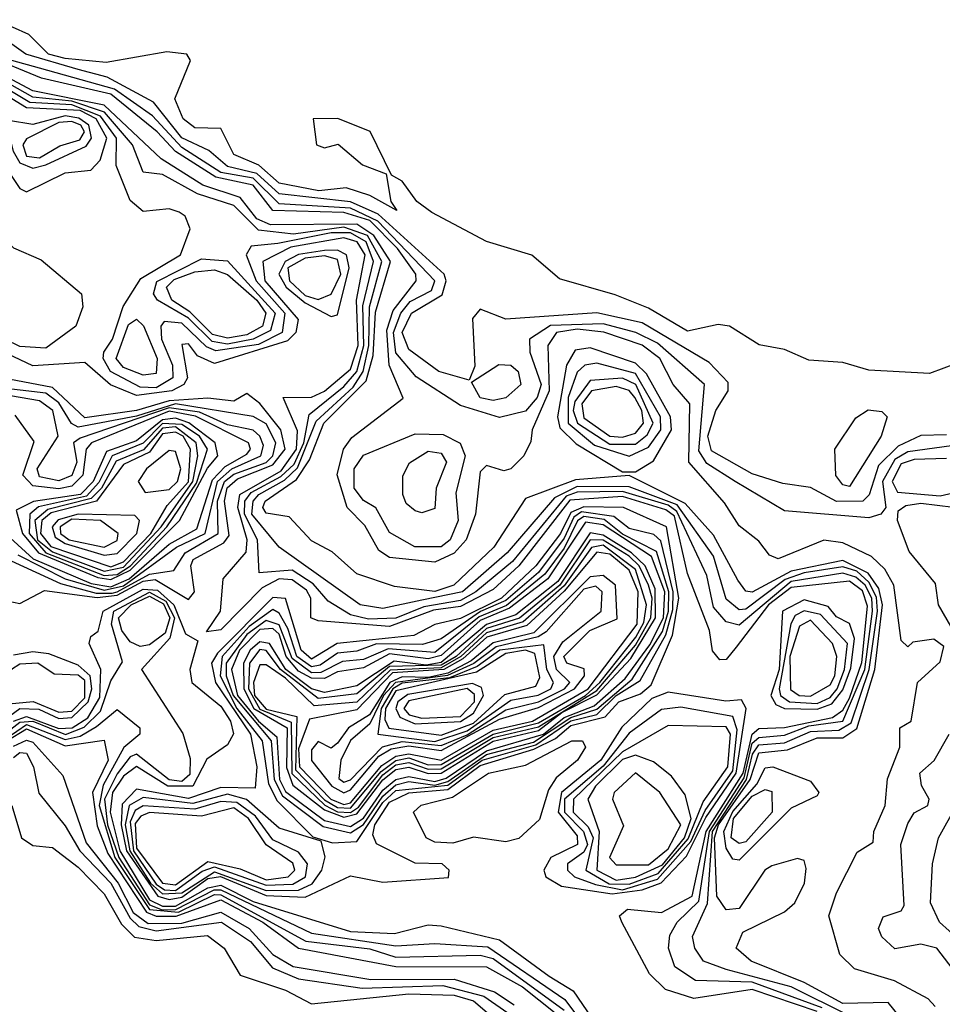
# Model space of a CAD drawing. Extents: x 2889633 to 3052318, y 540750 to 918690.
# Tile 530 of 656: x 2969365 to 2970788, y 842138 to 843658. Entities that reach past the tile are written whole.
import ezdxf

# ---------------------------------------------------------------- set-up
doc = ezdxf.new("R2010")
doc.units = 0

msp = doc.modelspace()

# ---------------------------------------------------------------- linework, layer by layer
at = {"layer": '0CON02XD'}
for points in [[(2970835, 843136.4), (2970768.3, 843111.7), (2970675, 843116.9), (2970635, 843128.9), (2970582.5, 843132.5), (2970545, 843149.2), (2970505.9, 843155.9), (2970460, 843185), (2970442.3, 843187.7), (2970395, 843177.5), (2970335, 843212.9), (2970283.5, 843233.5), (2970197.8, 843257.8), (2970155, 843294.5), (2970085, 843315.6), (2970000.5, 843360.5), (2969977.6, 843377.6), (2969955, 843408.8), (2969938.3, 843418.3), (2969905.4, 843485.4), (2969855.6, 843505.6), (2969817.5, 843505), (2969822.5, 843465), (2969835, 843460), (2969855.8, 843465.8), (2969893.8, 843433.8), (2969930, 843420), (2969937.5, 843377.5), (2969946.7, 843363.3), (2969905, 843386.7), (2969868.3, 843398.3), (2969826.2, 843393.8), (2969765, 843405.6), (2969733.6, 843433.6), (2969695, 843450), (2969675, 843490), (2969635, 843491.2), (2969616.7, 843505), (2969604, 843536), (2969628, 843595), (2969622.5, 843605), (2969591.7, 843608.3), (2969497.9, 843592.1), (2969435, 843597.9), (2969409.2, 843605), (2969378.8, 843635), (2969328, 843658)], [(2970795, 843017.1), (2970755, 843016.2), (2970720.1, 842999.9), (2970689.9, 842970.1), (2970675.4, 842924.6), (2970665.4, 842914.6), (2970625, 842914.5), (2970585, 842936), (2970542.2, 842942.2), (2970495, 842957.1), (2970432.3, 842992.3), (2970426.5, 843015), (2970438.6, 843055), (2970458, 843085), (2970458.1, 843098.1), (2970428.7, 843128.7), (2970325, 843190), (2970255, 843205.8), (2970115, 843195.8), (2970075, 843211.2), (2970063.1, 843196.9), (2970066.7, 843123.3), (2970058.3, 843101.7), (2970011.2, 843115), (2969965, 843149.2), (2969954.6, 843175), (2969969.4, 843205), (2970016.7, 843233.3), (2970022.7, 843255), (2970019.5, 843265), (2969917.9, 843357.9), (2969875, 843376.8), (2969765, 843389.2), (2969730.6, 843420.6), (2969685, 843431.5), (2969656.2, 843456.2), (2969615, 843475.5), (2969570.9, 843530.9), (2969499.4, 843569.4), (2969455, 843581.2), (2969373.8, 843605), (2969325, 843639.5)], [(2970777.1, 842135), (2970766.6, 842146.6), (2970714.5, 842174.5), (2970653, 842193), (2970630, 842215), (2970613.3, 842275), (2970625, 842310), (2970657, 842373), (2970681.7, 842388.3), (2970682.5, 842405), (2970700, 842445), (2970703.6, 842486.4), (2970722.5, 842535), (2970722.5, 842565), (2970740, 842575), (2970750, 842635), (2970785, 842666.7), (2970790.5, 842690.5), (2970775, 842702), (2970743, 842697), (2970735, 842690), (2970725, 842700), (2970713.5, 842785), (2970699.8, 842809.8), (2970679.2, 842829.2), (2970635, 842850.6), (2970605.6, 842854.4), (2970535, 842826), (2970521.4, 842831.4), (2970505, 842853.3), (2970475, 842876.7), (2970452.4, 842912.4), (2970396.9, 842975), (2970398.9, 843065), (2970373.1, 843095), (2970352.2, 843135), (2970325, 843155.4), (2970265.8, 843175.8), (2970225, 843180.5), (2970192.9, 843175), (2970179.5, 843155), (2970181.8, 843085), (2970155.6, 843025), (2970153.3, 843006.7), (2970142.5, 842985), (2970122.5, 842965), (2970111.7, 842961.7), (2970085, 842970), (2970075, 842960), (2970067.8, 842895), (2970053.3, 842855), (2970035, 842834.5), (2970005, 842820.5), (2969935, 842828.1), (2969918.7, 842838.7), (2969897.2, 842877.2), (2969870, 842905), (2969854.3, 842955.7), (2969864.2, 842995), (2969877.1, 843012.9), (2969956.4, 843073.6), (2969934.6, 843124.6), (2969931.1, 843178.9), (2969940.7, 843209.3), (2969976.2, 843255), (2969975.8, 843265), (2969947.5, 843305), (2969905, 843347.9), (2969865, 843360.4), (2969755, 843363.3), (2969725, 843402.7), (2969667.5, 843415), (2969604.8, 843454.8), (2969576.8, 843485), (2969505, 843543.3), (2969398, 843568), (2969312.8, 843602.8)], [(2970741.9, 842095), (2970705, 842141.2), (2970635, 842139.2), (2970575, 842172.1), (2970493.3, 842205), (2970470, 842225), (2970480.7, 842249.3), (2970545, 842280.8), (2970560.8, 842295), (2970575.6, 842325), (2970578, 842348), (2970575, 842360), (2970565, 842363.3), (2970525, 842352), (2970514.2, 842345), (2970475, 842286.2), (2970455, 842284), (2970440.4, 842305), (2970437, 842395), (2970443.1, 842415), (2970491.6, 842485), (2970505, 842526.6), (2970549.2, 842530.8), (2970595, 842549.3), (2970635, 842549.6), (2970656.2, 842563.8), (2970684, 842655), (2970696.1, 842755), (2970690.2, 842780.2), (2970673.7, 842803.7), (2970635, 842823.3), (2970555, 842807), (2970495, 842774.5), (2970485, 842776), (2970472.8, 842792.8), (2970435, 842862.5), (2970391.3, 842911.3), (2970305, 842954.3), (2970222.1, 842947.9), (2970145, 842918.8), (2970096.1, 842843.9), (2970034.3, 842785), (2970005, 842775.4), (2969943.2, 842783.2), (2969885, 842802.5), (2969846.8, 842836.8), (2969815, 842853.8), (2969780.5, 842890.5), (2969745, 842896.2), (2969740, 842905), (2969743.3, 842915), (2969791.8, 842948.2), (2969811.6, 842978.4), (2969833.9, 843035), (2969899.3, 843100.7), (2969910.2, 843139.8), (2969913.4, 843206.6), (2969936.6, 843285), (2969911.1, 843325), (2969885, 843342.5), (2969751.4, 843341.4), (2969730.7, 843350.7), (2969705, 843383.6), (2969647.3, 843402.7), (2969583.1, 843443.1), (2969495, 843526.3), (2969385, 843548.4), (2969305, 843590.2)], [(2970817.5, 843002.5), (2970735, 842991.1), (2970715, 842979.2), (2970696.2, 842945), (2970701.2, 842905), (2970693.3, 842895), (2970675, 842889.2), (2970545, 842900), (2970468.8, 842945), (2970425, 842973.1), (2970412.5, 842992.5), (2970421.2, 843095), (2970348.7, 843158.7), (2970315.3, 843175.3), (2970265, 843188.7), (2970183.8, 843186.2), (2970151.2, 843165), (2970152, 843145), (2970169.1, 843095), (2970162.9, 843075), (2970145, 843054), (2970105, 843044.2), (2970045, 843062.5), (2969976.6, 843106.6), (2969945, 843144), (2969941.4, 843175), (2969952.5, 843205), (2969967, 843223), (2969999.8, 843240.2), (2970005.4, 843255), (2969917.3, 843347.3), (2969875, 843367), (2969765, 843373.8), (2969725, 843413.3), (2969675, 843422.4), (2969615, 843460.7), (2969569.5, 843509.5), (2969510.7, 843550.7), (2969395, 843583.2), (2969352.5, 843595)], [(2970645, 842120.4), (2970555, 842165.4), (2970455, 842191.9), (2970420, 842205), (2970406.2, 842225), (2970402.7, 842242.7), (2970426.1, 842293.9), (2970433.7, 842405), (2970486.2, 842485), (2970495.5, 842524.5), (2970505, 842538.6), (2970545, 842541.8), (2970585, 842559.2), (2970628.8, 842561.2), (2970647.5, 842572.5), (2970675.6, 842655), (2970688.1, 842745), (2970686.9, 842766.9), (2970675, 842790), (2970656.6, 842806.6), (2970635, 842813.3), (2970575, 842804.4), (2970546, 842794), (2970485, 842748.1), (2970475, 842747.1), (2970455, 842763.8), (2970435, 842830), (2970379.2, 842909.2), (2970305, 842937.1), (2970225, 842937.3), (2970189.9, 842920.1), (2970116.7, 842835), (2970047.8, 842775), (2969985, 842761.8), (2969925, 842749.2), (2969890, 842755), (2969765, 842843.8), (2969722.8, 842895), (2969724.7, 842915), (2969733.8, 842925), (2969773, 842947), (2969793.4, 842966.5), (2969821.9, 843038.1), (2969879.1, 843090.9), (2969894.8, 843115.2), (2969903.6, 843155), (2969904.2, 843215), (2969923.3, 843285), (2969901.4, 843325), (2969865, 843337.9), (2969787, 843327), (2969733.3, 843333.3), (2969695, 843371.1), (2969639.2, 843389.2), (2969585, 843419.2), (2969555, 843422.5), (2969538.9, 843465), (2969495.5, 843515.5), (2969445, 843532.5), (2969385, 843538.3), (2969305, 843583.1)], [(2970602.8, 842132.8), (2970495, 842172.5), (2970407.5, 842175), (2970375.8, 842195.8), (2970366, 842225), (2970368, 842245), (2970379.2, 842265), (2970412.8, 842297.2), (2970428.9, 842405), (2970482.4, 842487.6), (2970495, 842541.1), (2970505, 842550), (2970545, 842553.5), (2970582.2, 842567.8), (2970635, 842575.4), (2970668.6, 842655), (2970680.6, 842745), (2970679.6, 842765), (2970669.2, 842785), (2970655, 842797.7), (2970635, 842803.8), (2970555, 842790.6), (2970475, 842723.5), (2970455, 842728.6), (2970435, 842751.2), (2970425, 842800), (2970378.8, 842898.8), (2970365, 842908.8), (2970295, 842929.6), (2970225, 842928.5), (2970207.7, 842922.3), (2970125, 842821.8), (2970068.5, 842775), (2970045, 842761.7), (2969988.3, 842751.7), (2969945, 842734.1), (2969902.6, 842732.6), (2969875, 842739.5), (2969840.4, 842760.4), (2969817.4, 842787.4), (2969785, 842808.2), (2969734, 842804), (2969731.8, 842855), (2969711.6, 842895), (2969711.8, 842915), (2969721.8, 842928.2), (2969767.3, 842952.7), (2969788.1, 842971.9), (2969803, 843005), (2969811.3, 843048.7), (2969865, 843091.8), (2969884.8, 843115.2), (2969895.6, 843155), (2969893.9, 843216.1), (2969910.3, 843285), (2969899.2, 843315), (2969875, 843329), (2969845, 843328.8), (2969762.8, 843312.8), (2969721.7, 843308.3), (2969714, 843295), (2969729.6, 843255), (2969773.8, 843205), (2969769.5, 843175), (2969733.2, 843156.8), (2969667, 843147), (2969652.9, 843152.9), (2969615, 843189.6), (2969587.7, 843192.3), (2969582.5, 843185), (2969583.5, 843165), (2969600.5, 843125), (2969601.1, 843105), (2969575, 843089.6), (2969550.7, 843090.7), (2969504.7, 843114.8), (2969493.5, 843135), (2969494.4, 843145), (2969507.9, 843165), (2969524.5, 843215.5), (2969551.3, 843258.7), (2969612.5, 843295), (2969627.5, 843335), (2969620, 843355), (2969610.7, 843360.7), (2969595, 843366.2), (2969555, 843362), (2969535, 843378.8), (2969513.2, 843433.2), (2969513.8, 843475), (2969489.2, 843509.2), (2969445, 843526.6), (2969380.3, 843530.3), (2969305, 843574.8)], [(2969321.4, 843461.4), (2969365, 843397.5), (2969375, 843392.5), (2969435, 843421.9), (2969474.4, 843425.6), (2969488.9, 843441.1), (2969499.3, 843475), (2969482.5, 843505), (2969457.7, 843517.7), (2969375, 843522.1), (2969305, 843564.7)], [(2969385, 843428.7), (2969405, 843434.1), (2969467, 843463), (2969475.3, 843475), (2969471.1, 843495), (2969456, 843506), (2969435, 843509.5), (2969385, 843496.1), (2969347.5, 843502.5), (2969344.2, 843495), (2969354.7, 843455), (2969365, 843437.3), (2969385, 843428.7)], [(2969395, 843444.6), (2969426.5, 843463.5), (2969457.4, 843472.6), (2969464.6, 843485), (2969458.9, 843495), (2969445, 843500.8), (2969425, 843499.2), (2969375, 843474), (2969369.4, 843465), (2969375, 843447.5), (2969395, 843444.6)], [(2969405, 843150.8), (2969365, 843153.5), (2969320, 843175), (2969313.1, 843185), (2969302.5, 843232.5), (2969300.8, 843280.8), (2969281.6, 843325), (2969291.1, 843375), (2969292.2, 843425), (2969305, 843440.8), (2969325, 843432), (2969340, 843405), (2969339.2, 843385), (2969323.8, 843355), (2969336, 843325), (2969355, 843306), (2969397.5, 843287.5), (2969460, 843235), (2969462, 843215), (2969451.2, 843185), (2969405, 843150.8)], [(2970595, 842127), (2970495, 842161.2), (2970405, 842147.1), (2970361.1, 842161.1), (2970336.2, 842185), (2970293.8, 842265), (2970290, 842275), (2970302.5, 842285), (2970355, 842280), (2970402.5, 842305), (2970424.1, 842405), (2970481, 842495), (2970495, 842555.4), (2970505, 842563.8), (2970545, 842565.4), (2970618.9, 842581.1), (2970635, 842592.1), (2970645, 842610.9), (2970664.3, 842665.7), (2970672.8, 842752.7), (2970665, 842776.2), (2970645, 842791.6), (2970555, 842781.7), (2970520.3, 842755), (2970470.4, 842689.6), (2970455, 842670.6), (2970445, 842670), (2970433.7, 842683.7), (2970429.2, 842715), (2970395, 842803.3), (2970375, 842891.8), (2970361.6, 842901.6), (2970295, 842922.2), (2970213.5, 842916.5), (2970134.6, 842815), (2970095, 842778.5), (2970045, 842752.2), (2970003.2, 842746.8), (2969935, 842721.4), (2969825, 842730), (2969814, 842735), (2969813.6, 842765), (2969807.2, 842777.2), (2969785, 842793.2), (2969765, 842794.7), (2969738.9, 842781.1), (2969675, 842716.2), (2969653, 842713), (2969674.3, 842745), (2969678.8, 842795), (2969713.8, 842836.2), (2969715.4, 842855), (2969701.1, 842905), (2969704.1, 842925), (2969768.2, 842961.8), (2969791.9, 842995), (2969793.3, 843023.3), (2969771.2, 843075), (2969815, 843075.6), (2969835, 843084.6), (2969875, 843118.5), (2969887, 843155), (2969884.2, 843225), (2969897.6, 843295), (2969885.4, 843315), (2969865, 843321.4), (2969783.1, 843306.9), (2969740, 843285), (2969742.8, 843255), (2969794.5, 843195), (2969790.6, 843175), (2969777.9, 843162.1), (2969665, 843127.1), (2969639.2, 843139.2), (2969625, 843157.5), (2969615, 843156.7), (2969623.3, 843105), (2969617.8, 843095), (2969599.2, 843085), (2969545, 843078), (2969504.6, 843094.6), (2969465, 843128.8), (2969385, 843123.6), (2969305, 843161.5)], [(2969845, 843200), (2969855, 843202.5), (2969872.9, 843275), (2969869.1, 843295), (2969855, 843302.2), (2969835, 843301.9), (2969795, 843295.5), (2969774, 843285), (2969764.7, 843265), (2969776, 843245), (2969805, 843221.2), (2969845, 843200)], [(2969685, 843157), (2969661.4, 843161.4), (2969625, 843197.1), (2969577.1, 843225), (2969571.1, 843235), (2969576, 843254), (2969645, 843288.9), (2969685, 843285.7), (2969758.9, 843205), (2969751.7, 843178.3), (2969725, 843164.8), (2969685, 843157)], [(2969825, 843225.9), (2969845, 843234.4), (2969860.3, 843265), (2969855, 843287.9), (2969835, 843293.3), (2969805, 843289.8), (2969778.4, 843275), (2969780.9, 843255), (2969805, 843232.1), (2969825, 843225.9)], [(2969685, 843166.2), (2969661.9, 843171.9), (2969627.1, 843207.1), (2969599.5, 843225), (2969590.9, 843245), (2969603, 843257), (2969635, 843268.9), (2969665, 843271.8), (2969685, 843264.5), (2969730.7, 843225), (2969744.6, 843205), (2969739.5, 843185), (2969715, 843171.7), (2969685, 843166.2)], [(2969555, 843109.4), (2969525, 843121.1), (2969513.3, 843135), (2969532.7, 843187.3), (2969545, 843195.8), (2969555.5, 843185.5), (2969576.5, 843135), (2969575, 843112), (2969555, 843109.4)], [(2970315, 842960), (2970342.8, 842977.2), (2970370.4, 843025), (2970368.8, 843045), (2970331.6, 843111.6), (2970315, 843127.9), (2970245, 843151.5), (2970222, 843148), (2970208.5, 843125), (2970194.6, 843045), (2970198, 843028), (2970223.5, 843003.5), (2970295, 842960), (2970315, 842960)], [(2970305, 842984.5), (2970335, 842998.1), (2970353.8, 843025), (2970353.4, 843045), (2970315, 843112.1), (2970255, 843128.1), (2970236.7, 843125), (2970225, 843113.8), (2970210.8, 843075), (2970211.1, 843035), (2970251.5, 843001.5), (2970305, 842984.5)], [(2970095, 843070), (2970075, 843074.3), (2970061.7, 843098.3), (2970104.2, 843125.8), (2970122.5, 843125), (2970133.8, 843115), (2970138, 843095), (2970115, 843074.2), (2970095, 843070)], [(2969365, 842756.7), (2969402.9, 842777.1), (2969484, 842766), (2969515, 842769.5), (2969555, 842791.1), (2969573.7, 842793.7), (2969625, 842762.9), (2969634.2, 842775), (2969628.5, 842815), (2969632.5, 842825), (2969679.6, 842850.4), (2969688, 842862), (2969680.5, 842915), (2969684.8, 842935.2), (2969700.8, 842949.2), (2969755, 842970.8), (2969774, 842995), (2969767.3, 843025), (2969735, 843065.7), (2969715, 843081.2), (2969695, 843069.4), (2969655, 843073.9), (2969595, 843069.9), (2969545, 843054.8), (2969465, 843043.6), (2969415, 843090.4), (2969315, 843109.1)], [(2970275, 843002.8), (2970315, 843002.9), (2970332.8, 843017.2), (2970342, 843035), (2970315.4, 843095), (2970294.7, 843104.7), (2970245, 843101.1), (2970221.1, 843068.9), (2970218.8, 843055), (2970225.4, 843035), (2970275, 843002.8)], [(2969495, 842777.3), (2969525, 842784.1), (2969606.3, 842843.6), (2969650.9, 842865), (2969670, 842945), (2969692.1, 842965), (2969736.5, 842985), (2969740.7, 843000.7), (2969735.4, 843015.4), (2969725, 843024.4), (2969685, 843032.9), (2969642.2, 843052.2), (2969595, 843058.8), (2969457.7, 843012.3), (2969447.5, 843005), (2969452.7, 842975), (2969445, 842954.5), (2969425, 842946.4), (2969395, 842952.2), (2969391.4, 842965), (2969424.2, 843015), (2969415.5, 843055), (2969395, 843069.5), (2969305, 843085.3)], [(2969482.8, 842772.8), (2969507.1, 842772.9), (2969515, 842774.9), (2969565, 842802.2), (2969602.3, 842807.7), (2969620, 842835), (2969671.1, 842865), (2969670, 842915), (2969680.6, 842945), (2969695, 842956.7), (2969745, 842974.7), (2969755.4, 842985), (2969760, 843005), (2969745, 843034.4), (2969725, 843045.6), (2969605, 843064.9), (2969545, 843046.1), (2969455, 843029.1), (2969444.7, 843034.7), (2969425, 843066.4), (2969405, 843081.3), (2969325, 843090.9)], [(2970295, 843013.8), (2970315, 843020), (2970327.1, 843035), (2970324.6, 843055), (2970313.6, 843075), (2970305, 843085.5), (2970285, 843092), (2970246.7, 843085), (2970232.2, 843065), (2970235, 843043.3), (2970275, 843015.4), (2970295, 843013.8)], [(2969505, 842782.8), (2969533.5, 842795), (2969595, 842848.6), (2969638, 842872), (2969662.3, 842947.7), (2969681.7, 842968.3), (2969715, 842987.5), (2969720.6, 842995), (2969717.5, 843005), (2969635.8, 843045.8), (2969595, 843053.6), (2969475.5, 843005), (2969467.1, 842995), (2969461.8, 842955), (2969445, 842938), (2969425, 842933.9), (2969385, 842938.5), (2969369.6, 842955), (2969387, 843007), (2969357.6, 843047.6)], [(2970645, 842937.5), (2970635, 842940), (2970624.2, 842954.2), (2970622.5, 842995), (2970655, 843043.3), (2970674, 843056), (2970695, 843053.3), (2970703.3, 843045), (2970693.8, 843015), (2970645, 842937.5)], [(2969505, 842793.8), (2969535, 842808.1), (2969611.1, 842885), (2969654.2, 842965.8), (2969670.4, 842985), (2969666.2, 843005), (2969625.6, 843035.6), (2969605, 843042.7), (2969585, 843040.4), (2969545, 843008.1), (2969498.3, 842991.7), (2969478.1, 842945), (2969458.5, 842925), (2969385.7, 842914.3), (2969359.3, 842900.7), (2969368.9, 842865), (2969393.8, 842835), (2969485, 842796.8), (2969505, 842793.8)], [(2969495, 842800.3), (2969515, 842801.8), (2969535.5, 842815), (2969591.7, 842875), (2969637.5, 842942.5), (2969654.6, 842995), (2969642, 843015), (2969615, 843033.3), (2969585, 843034.5), (2969555, 843004.2), (2969507.3, 842985), (2969486.6, 842943.4), (2969467.7, 842922.3), (2969393.7, 842906.3), (2969380, 842895), (2969379, 842865), (2969404.7, 842835), (2969495, 842800.3)], [(2969495, 842807), (2969525, 842813.2), (2969583, 842875), (2969631.8, 842945), (2969639.4, 842985), (2969636.7, 843005), (2969605, 843029.6), (2969585, 843027.6), (2969555.7, 842994.3), (2969513.4, 842976.6), (2969490.8, 842935), (2969475, 842918.7), (2969407.8, 842902.2), (2969387.9, 842885), (2969392.3, 842855), (2969415, 842836.6), (2969495, 842807)], [(2969505, 842813.4), (2969525, 842821), (2969566.8, 842865), (2969591.9, 842908.1), (2969625.1, 842944.9), (2969628.4, 842995), (2969616.7, 843015), (2969605, 843021.4), (2969585, 843018.8), (2969565, 842990.6), (2969525, 842971.5), (2969483.2, 842915), (2969413.3, 842896.7), (2969398.6, 842885), (2969396.6, 842865), (2969412.4, 842845), (2969505, 842813.4)], [(2969974.4, 842844.4), (2969935, 842866.7), (2969914.3, 842904.3), (2969895, 842916), (2969880.6, 842935), (2969880.6, 842965), (2969895, 842986), (2969975, 843018.6), (2970017.8, 843017.8), (2970044.5, 843004.5), (2970051.9, 842985), (2970037.7, 842927.7), (2970041.4, 842885), (2970028.6, 842855), (2970015, 842844.4), (2969974.4, 842844.4)], [(2969558, 842928), (2969595, 842932.7), (2969608.1, 842945), (2969613.1, 842965), (2969605, 842991.4), (2969595, 842992.9), (2969560, 842965), (2969547.5, 842945), (2969558, 842928)], [(2969985, 842896.7), (2969975, 842900), (2969961.2, 842911.2), (2969956, 842925), (2969956, 842954), (2969965.9, 842974.1), (2969995, 842992), (2970015, 842988.8), (2970023.3, 842975), (2970007.5, 842935), (2970005, 842903.3), (2969985, 842896.7)], [(2970795, 842980.9), (2970745, 842978.9), (2970725, 842972.3), (2970711.1, 842945), (2970718.9, 842928.9), (2970785, 842923.2), (2970825, 842932.5)], [(2969595, 842300), (2969615, 842303.7), (2969655, 842332.3), (2969674.5, 842335.5), (2969745, 842306), (2969805, 842303.8), (2969875, 842336.7), (2969925, 842326.7), (2970026.1, 842333.9), (2970027.5, 842345), (2970016.7, 842355), (2969975, 842356.2), (2969915, 842385.8), (2969909.6, 842399.6), (2969912.5, 842415), (2969935, 842450.3), (2969965, 842464.7), (2970025, 842470), (2970075, 842507), (2970158.1, 842531.9), (2970191.5, 842548.5), (2970215, 842568.8), (2970268, 842582), (2970288.9, 842605), (2970322.5, 842617.5), (2970338.9, 842631.1), (2970372, 842708), (2970381.7, 842765), (2970362.7, 842875), (2970296.2, 842905), (2970235, 842906.2), (2970215, 842897.5), (2970198.9, 842865), (2970160.9, 842815), (2970108.2, 842765), (2970045, 842733.8), (2970005, 842724.4), (2969972.6, 842707.4), (2969933.6, 842703.6), (2969854.7, 842695.3), (2969815, 842671.1), (2969798.7, 842685), (2969774.5, 842764.5), (2969755, 842766.1), (2969669.6, 842680.4), (2969660.8, 842665), (2969666.8, 842635), (2969720.8, 842555), (2969730.5, 842505), (2969728.1, 842471.9), (2969675, 842472.8), (2969625, 842455.9), (2969545, 842470.4), (2969522.8, 842447.2), (2969521, 842415), (2969529.5, 842375), (2969577.5, 842305), (2969595, 842300)], [(2970816.7, 842695), (2970782.5, 842755), (2970777.7, 842787.7), (2970737, 842837), (2970719.2, 842885), (2970720.3, 842899.7), (2970732, 842908), (2970755, 842911.8), (2970805.4, 842905.4)], [(2969320, 842885), (2969385.6, 842825.6), (2969475, 842787.7), (2969505, 842782.8)], [(2969495, 842831.7), (2969515, 842834.2), (2969545.3, 842865), (2969549.2, 842885), (2969542.5, 842892.5), (2969455, 842894.8), (2969423.9, 842886.1), (2969414.8, 842875), (2969419.5, 842859.5), (2969435, 842849.4), (2969495, 842831.7)], [(2969495, 842844), (2969515, 842854.3), (2969516.7, 842865), (2969489.2, 842885), (2969445, 842886.8), (2969426.8, 842875), (2969427.7, 842865), (2969441.1, 842855), (2969495, 842844)], [(2969847.3, 842387.3), (2969885, 842389.4), (2969925, 842449.5), (2969945, 842468), (2970025, 842476.3), (2970078.4, 842515), (2970161.1, 842538.9), (2970215, 842575.7), (2970255, 842585.6), (2970285, 842614.7), (2970322, 842638), (2970361.6, 842708.4), (2970372.6, 842747.4), (2970372.9, 842775), (2970353.8, 842853.8), (2970343.3, 842863.3), (2970305, 842872.5), (2970281.3, 842891.3), (2970231.6, 842898.4), (2970219.8, 842890.2), (2970205, 842857.9), (2970165.1, 842804.8), (2970115, 842761.5), (2970075.5, 842744.5), (2970015, 842702.2), (2969986.2, 842693.8), (2969915, 842694.7), (2969885, 842683.1), (2969855, 842680.4), (2969828.5, 842661.5), (2969815, 842658.9), (2969792, 842675), (2969778.3, 842718.3), (2969765, 842741.9), (2969755, 842747.5), (2969718.5, 842721.5), (2969677.1, 842675), (2969673.7, 842645), (2969699.8, 842595), (2969738.5, 842545), (2969748.7, 842478.7), (2969762.1, 842452.1), (2969816.7, 842396.7), (2969847.3, 842387.3)], [(2969875, 842402.8), (2969895, 842415.8), (2969925, 842459.5), (2969945, 842476.9), (2969965, 842481.9), (2970005, 842476.3), (2970025, 842482.2), (2970085, 842524), (2970157.4, 842542.6), (2970215, 842581.1), (2970255, 842594), (2970309.9, 842640.1), (2970356.4, 842713.6), (2970365.8, 842745), (2970366.5, 842775), (2970347.2, 842837.2), (2970295, 842863.9), (2970266.5, 842886.5), (2970235, 842891.1), (2970225.5, 842884.5), (2970205, 842842.5), (2970175, 842802.4), (2970116, 842754), (2970073.7, 842736.3), (2970005, 842681), (2969933.3, 842686.7), (2969895, 842670.4), (2969862.5, 842667.5), (2969829.4, 842650.6), (2969815, 842649.8), (2969785, 842672), (2969765, 842723.9), (2969745, 842730.6), (2969715, 842708.9), (2969683.1, 842665), (2969683.3, 842645), (2969694.1, 842615), (2969752.7, 842545), (2969757.3, 842485), (2969770.2, 842460.2), (2969832.7, 842412.7), (2969875, 842402.8)], [(2969875, 842412.5), (2969895, 842425.6), (2969925, 842468.5), (2969945, 842485.2), (2969965, 842489.6), (2970005, 842482), (2970022.9, 842487.1), (2970085, 842529.3), (2970173, 842555), (2970205, 842581.1), (2970251.1, 842598.9), (2970299, 842641), (2970337, 842693), (2970357.8, 842735), (2970360.2, 842775), (2970339.5, 842829.5), (2970265, 842878.3), (2970237.5, 842882.5), (2970179.4, 842795), (2970120.4, 842749.6), (2970075, 842730.6), (2970015, 842676.5), (2969995, 842671.7), (2969935, 842679.3), (2969895, 842657.6), (2969855, 842651.3), (2969835, 842641.1), (2969815, 842641.6), (2969795, 842652.5), (2969775.9, 842675), (2969765, 842709.6), (2969755, 842718.2), (2969735, 842716.6), (2969704, 842685), (2969691.3, 842655), (2969700.6, 842615), (2969733, 842575), (2969761.3, 842551.3), (2969765.4, 842485.4), (2969775, 842466.9), (2969835, 842421.9), (2969875, 842412.5)], [(2969865, 842426.8), (2969885, 842432.2), (2969925, 842484.8), (2969945, 842500.4), (2969965, 842504.4), (2969995, 842494.5), (2970015, 842495.2), (2970095, 842544.6), (2970165, 842560.9), (2970201.3, 842588.7), (2970255, 842615.9), (2970307.9, 842672.1), (2970345.8, 842735), (2970345, 842779.5), (2970329.8, 842815), (2970308.6, 842835), (2970265, 842862.2), (2970245, 842865.8), (2970195, 842790.7), (2970130.4, 842739.6), (2970085, 842724.5), (2970015, 842665.6), (2969991.7, 842661.7), (2969942.3, 842667.7), (2969885, 842629.7), (2969835, 842619.5), (2969815, 842625.2), (2969775.1, 842655.1), (2969750, 842695), (2969735, 842697.7), (2969720, 842685), (2969709.8, 842665), (2969710.3, 842625), (2969726, 842595), (2969777.2, 842565), (2969776.2, 842503.8), (2969786.3, 842476.3), (2969835, 842438.3), (2969865, 842426.8)], [(2969875, 842434.2), (2969887.5, 842442.5), (2969925, 842492.5), (2969945, 842507.6), (2969965, 842511.6), (2969995, 842501.2), (2970015, 842501.6), (2970095, 842550), (2970165, 842566.4), (2970255, 842622.8), (2970315, 842692.5), (2970338.3, 842735), (2970340.7, 842765), (2970334.8, 842785), (2970320.7, 842815), (2970305, 842829.8), (2970265, 842854.8), (2970245, 842855.3), (2970198, 842785), (2970135.9, 842734.1), (2970085, 842718.3), (2970038.3, 842675), (2970015, 842661.5), (2969935, 842659.4), (2969885, 842617.2), (2969825, 842610), (2969766.9, 842655), (2969745, 842684.5), (2969735, 842685.9), (2969719.4, 842665), (2969717.4, 842625), (2969735, 842593.8), (2969783.6, 842573.6), (2969784.3, 842494.3), (2969835.6, 842445.6), (2969855, 842435.2), (2969875, 842434.2)], [(2969875, 842441.2), (2969922.4, 842497.6), (2969945, 842514.5), (2969965, 842518.4), (2969995, 842508), (2970015, 842508.3), (2970095, 842555.4), (2970165, 842572.7), (2970237.5, 842615), (2970260, 842635), (2970315.6, 842705), (2970327.6, 842727.6), (2970331.6, 842755), (2970315, 842809.6), (2970265, 842846.8), (2970246.8, 842843.2), (2970205, 842784), (2970141.5, 842728.5), (2970085, 842711.7), (2970045.2, 842675), (2970015, 842657.5), (2969936.1, 842653.9), (2969885, 842604.7), (2969819.1, 842599.1), (2969775, 842641.5), (2969745, 842662.2), (2969735, 842662), (2969725.2, 842634.8), (2969727, 842615), (2969745, 842593.9), (2969792.3, 842582.3), (2969790.3, 842500.3), (2969835, 842454), (2969855, 842442.1), (2969875, 842441.2)], [(2969331.7, 842831.7), (2969427.5, 842787.5), (2969482.8, 842772.8)], [(2969361.8, 842831.8), (2969434.8, 842794.8), (2969495, 842777.3)], [(2969865, 842446.8), (2969875, 842449), (2969923.4, 842506.6), (2969945, 842521.4), (2969965, 842524.8), (2970015, 842515.2), (2970095, 842561.1), (2970156.1, 842575), (2970242, 842625), (2970317.6, 842725), (2970318.9, 842775), (2970305, 842808.2), (2970275, 842832.9), (2970255, 842836), (2970205, 842776), (2970147.2, 842722.8), (2970085.3, 842705), (2970048.3, 842671.7), (2970018.9, 842655), (2969940.1, 842649.9), (2969885, 842592.5), (2969811.8, 842578.2), (2969795, 842532.5), (2969796.2, 842505), (2969844.9, 842454.9), (2969865, 842446.8)], [(2969865, 842464.8), (2969875, 842469.3), (2969919, 842521), (2969937.6, 842532.4), (2969965, 842537.3), (2970015, 842530), (2970105, 842578.4), (2970165, 842596.1), (2970220.7, 842625), (2970236.2, 842645), (2970235.8, 842655.8), (2970208.8, 842665), (2970204.5, 842675), (2970244.4, 842715), (2970286.6, 842733.4), (2970284.2, 842785), (2970265, 842800), (2970245, 842797.8), (2970158.2, 842711.8), (2970095, 842695.9), (2970061.4, 842668.6), (2970025, 842649.5), (2969995, 842642.7), (2969955, 842643.9), (2969935.7, 842635), (2969904.2, 842585), (2969871.9, 842565), (2969855, 842541.2), (2969845, 842533.8), (2969825, 842543.8), (2969815, 842531.2), (2969815, 842514.4), (2969846.4, 842475), (2969865, 842464.8)], [(2969355, 842575.2), (2969375, 842582.7), (2969425, 842563.7), (2969445.5, 842565), (2969469.6, 842580.4), (2969488.2, 842611.8), (2969489.7, 842655), (2969472, 842695), (2969474.2, 842705.8), (2969485.6, 842714.4), (2969493.3, 842745), (2969555, 842778.8), (2969577.4, 842777.4), (2969602.5, 842755), (2969620.3, 842710.3), (2969639.3, 842699.3), (2969627.1, 842655), (2969630, 842635), (2969675, 842598.2), (2969690, 842575), (2969694.5, 842555.5), (2969685, 842538.8), (2969653.3, 842516.7), (2969631.9, 842475), (2969593.1, 842475), (2969545, 842505.5), (2969525, 842490.4), (2969507.9, 842465), (2969504, 842435), (2969519.1, 842375), (2969565, 842299.6), (2969585, 842289.6), (2969605, 842289.5), (2969655, 842318), (2969675, 842322), (2969725, 842296.7), (2969875, 842250.4), (2969942.7, 842247.3), (2969995, 842260.8), (2970015, 842259.2), (2970105, 842237.8), (2970181.6, 842181.6), (2970218.9, 842158.9), (2970275, 842076)], [(2969865, 842481.1), (2969875, 842484.6), (2969924.2, 842535.8), (2969955, 842543.8), (2970015, 842537.6), (2970055, 842554.3), (2970115, 842592.6), (2970165, 842605.2), (2970205.4, 842625), (2970213.3, 842635), (2970192.7, 842655), (2970188.7, 842675), (2970202.5, 842697.5), (2970261.8, 842745), (2970263.5, 842775), (2970253.8, 842783.8), (2970235, 842779.1), (2970177.1, 842712.9), (2970164.5, 842705.5), (2970099.9, 842690.1), (2970065.6, 842664.4), (2970024.5, 842645.5), (2969944.3, 842635), (2969925.8, 842615), (2969905, 842570.9), (2969875, 842545.6), (2969860, 842515), (2969856.8, 842486.8), (2969865, 842481.1)], [(2969325, 842543.3), (2969365, 842573.9), (2969385, 842575.2), (2969435.2, 842554.8), (2969464, 842566), (2969489.2, 842590.8), (2969505, 842637.5), (2969523, 842667), (2969506.5, 842725), (2969509.6, 842745), (2969565, 842774.2), (2969590.3, 842760.3), (2969603.4, 842735), (2969596.5, 842703.5), (2969552.5, 842655), (2969616.2, 842556.2), (2969627.8, 842517.8), (2969627.1, 842492.9), (2969615, 842482.2), (2969595, 842484.7), (2969545, 842524.5), (2969535, 842520), (2969515, 842493.8), (2969495.7, 842455), (2969500.2, 842415), (2969517.6, 842365), (2969565, 842291.9), (2969584.2, 842284.2), (2969605.5, 842284.5), (2969664.6, 842315), (2969675, 842314.8), (2969815, 842247.9), (2969945, 842228.2), (2970005, 842232.2), (2970087.1, 842227.1), (2970205.8, 842145.8), (2970243.1, 842095)], [(2969550.3, 842690.3), (2969535, 842697.9), (2969522.2, 842715), (2969517.1, 842735), (2969536.5, 842755), (2969565, 842768), (2969586.3, 842756.3), (2969596.2, 842735), (2969588.9, 842711.1), (2969565, 842693.1), (2969550.3, 842690.3)], [(2969345, 842761.2), (2969365, 842756.7)], [(2970595, 842593.6), (2970617.9, 842602.1), (2970635, 842623.8), (2970647.2, 842657.3), (2970652.7, 842702.7), (2970645, 842726.2), (2970625, 842736.2), (2970612.3, 842752.3), (2970575, 842762.7), (2970541.5, 842745), (2970536.5, 842655), (2970523.5, 842615), (2970531.2, 842601.2), (2970544.7, 842594.7), (2970595, 842593.6)], [(2970595, 842602.5), (2970615, 842612), (2970625.8, 842625), (2970637.6, 842655), (2970642.1, 842695), (2970600.1, 842740.1), (2970575, 842745.4), (2970561.4, 842738.6), (2970554.7, 842725.3), (2970536.8, 842625), (2970538.8, 842615), (2970552.5, 842605), (2970595, 842602.5)], [(2970585, 842613.9), (2970615, 842631.4), (2970622.5, 842645), (2970625.5, 842675), (2970618.6, 842695), (2970585, 842731.2), (2970567.9, 842722.1), (2970552.8, 842675), (2970554, 842624), (2970567.5, 842615), (2970585, 842613.9)], [(2970005, 842544), (2970055, 842560.1), (2970122.3, 842607.7), (2970164.7, 842615.3), (2970184.3, 842625), (2970188.1, 842635), (2970177.8, 842655), (2970173.3, 842693.3), (2970105.6, 842685), (2970070.5, 842659.5), (2970027.7, 842642.3), (2969955, 842633.7), (2969940.2, 842625), (2969922.6, 842595), (2969917.1, 842555), (2970005, 842544)], [(2969323.5, 842565), (2969365, 842594.8), (2969393.9, 842593.9), (2969425, 842579.1), (2969445, 842580.9), (2969470.4, 842605), (2969475.9, 842625), (2969473.1, 842645), (2969455, 842661.5), (2969409.3, 842679.3), (2969385, 842682.5), (2969355, 842677.1)], [(2970015, 842553.6), (2970065, 842572), (2970113.4, 842616.6), (2970160.9, 842629.1), (2970167.4, 842642.6), (2970159.5, 842679.5), (2970145, 842684.7), (2970115, 842679.8), (2970069.3, 842650.7), (2969945, 842622), (2969929.2, 842595), (2969927.8, 842577.7), (2969934.2, 842564.2), (2970015, 842553.6)], [(2969315, 842571.1), (2969347.8, 842602.2), (2969385.4, 842605.4), (2969425, 842589.3), (2969445, 842590.8), (2969465, 842611.5), (2969465, 842638.1), (2969455, 842646.2), (2969417.8, 842647.8), (2969392.5, 842665), (2969365, 842663.3), (2969351.9, 842655), (2969326.9, 842613.1), (2969285, 842616.3), (2969270, 842605), (2969267.1, 842577.1), (2969315, 842571.1)], [(2969975, 842571.3), (2970045, 842574.5), (2970065, 842587.5), (2970080.4, 842615), (2970077.4, 842627.4), (2970063.4, 842633.4), (2969963.5, 842616.5), (2969948.1, 842605), (2969944.8, 842595), (2969951.2, 842581.2), (2969975, 842571.3)], [(2969985, 842580), (2970045, 842582.4), (2970066.3, 842605), (2970066.2, 842616.2), (2970055, 842625.6), (2969965, 842606.5), (2969957.5, 842595), (2969965.8, 842585), (2969985, 842580)], [(2970278.6, 842308.6), (2970325, 842314.8), (2970354.3, 842325.7), (2970393.4, 842366.6), (2970423.4, 842426.6), (2970470.2, 842495), (2970485.6, 842595), (2970478.3, 842608.3), (2970454.1, 842605.9), (2970365, 842620), (2970340, 842610), (2970294, 842566), (2970261.3, 842515), (2970200.8, 842465), (2970195.3, 842435), (2970225, 842398.1), (2970225.5, 842385), (2970184, 842365), (2970173.3, 842345), (2970176.7, 842335), (2970200.5, 842320.5), (2970278.6, 842308.6)], [(2970295, 842314.8), (2970348.6, 842331.4), (2970400.4, 842389.6), (2970422.5, 842437.5), (2970465, 842498.5), (2970471.7, 842561.7), (2970465, 842582.2), (2970385, 842597.1), (2970355, 842593.5), (2970305, 842556.5), (2970265, 842505.9), (2970205.3, 842455), (2970205.3, 842435), (2970234.7, 842405), (2970240.6, 842385), (2970235, 842372.9), (2970210, 842355), (2970210, 842345), (2970220.8, 842335), (2970253.1, 842323.1), (2970295, 842314.8)], [(2969315, 842528.8), (2969375, 842570), (2969435, 842546.8), (2969457.9, 842552.1), (2969483, 842567), (2969515, 842593.3), (2969550, 842565), (2969550, 842555), (2969525.3, 842534.7), (2969493.4, 842476.6), (2969487, 842445), (2969511.4, 842365), (2969564.7, 842284.7), (2969609.8, 842280.2), (2969665, 842307.8), (2969675, 842307.4), (2969805.9, 842235.9), (2969905, 842223.6), (2969945, 842211.2), (2970075, 842213.8), (2970095, 842208.8), (2970205, 842129.1)], [(2970305, 842323.7), (2970349.8, 842340.2), (2970396.3, 842393.7), (2970419.2, 842450.8), (2970457.1, 842505), (2970461.2, 842555), (2970455, 842566.5), (2970365, 842568.8), (2970295, 842528), (2970219.1, 842455), (2970218.5, 842435), (2970241.9, 842411.9), (2970249.5, 842395), (2970238.1, 842345), (2970274.1, 842324.1), (2970305, 842323.7)], [(2969344.8, 842545), (2969375, 842563.3), (2969435, 842537.3), (2969495, 842546), (2969500.9, 842515), (2969477.1, 842465), (2969483.9, 842413.9), (2969500.8, 842370.8), (2969560.2, 842280.2), (2969575, 842274.2), (2969605.9, 842274.1), (2969675, 842299.6), (2969740, 842265), (2969795, 842224.6), (2969945, 842196.7), (2970085, 842196.2), (2970140.6, 842165), (2970190.9, 842125)], [(2970810, 842185), (2970780, 842225), (2970755, 842231.2), (2970715, 842224), (2970695, 842242.5), (2970690, 842255), (2970697, 842273), (2970725, 842282.5), (2970729.3, 842290.7), (2970724.2, 842385), (2970735, 842417.5), (2970745, 842433.8), (2970766.2, 842445), (2970768, 842455), (2970756.1, 842476.1), (2970753.8, 842495), (2970775.6, 842514.4), (2970798.8, 842555)], [(2969355, 842536.7), (2969375, 842545.8), (2969385, 842542.9), (2969431.2, 842491.2), (2969467.4, 842387.4), (2969516.4, 842325), (2969539.8, 842279.8), (2969562.8, 842262.8), (2969615, 842263.3), (2969675, 842280.3), (2969718.5, 842255), (2969755.3, 842215.3), (2969786.6, 842196.6), (2969906.5, 842176.5), (2970035, 842176.8), (2970097.3, 842157.3), (2970127.4, 842137.4)], [(2970033.1, 842386.9), (2970005, 842388.5), (2969991.9, 842395), (2969972.5, 842435), (2969984.3, 842445.7), (2970032.2, 842457.8), (2970088, 842495), (2970145, 842507.5), (2970216.7, 842545), (2970233.3, 842545), (2970237.5, 842535), (2970225.6, 842515), (2970192.2, 842487.8), (2970180.8, 842469.1), (2970166.5, 842423.5), (2970135, 842394.2), (2970115, 842389.2), (2970065, 842396), (2970033.1, 842386.9)], [(2969355, 842519.2), (2969365, 842526.7), (2969375, 842525.7), (2969385.8, 842505), (2969394.3, 842464.3), (2969435, 842413.8), (2969457.3, 842375), (2969505.3, 842325), (2969535, 842270.9), (2969548.3, 842258.3), (2969575, 842251.4), (2969676.2, 842265), (2969720.6, 842235), (2969754.6, 842194.6), (2969795, 842177.3), (2969893.1, 842163.1), (2970017.3, 842167.3), (2970080.6, 842150.6), (2970117.8, 842125)], [(2970285, 842329.6), (2970315, 842334.4), (2970356.7, 842353.3), (2970390.6, 842395), (2970400.6, 842425), (2970391.3, 842461.3), (2970370.3, 842490.3), (2970342.6, 842512.6), (2970315, 842522.8), (2970295, 842515.9), (2970253.2, 842475), (2970241.1, 842455), (2970258.9, 842405), (2970255.3, 842345), (2970285, 842329.6)], [(2970475, 842360.8), (2970465, 842362), (2970455, 842379.4), (2970451, 842405), (2970465, 842435.7), (2970502.1, 842477.9), (2970515, 842503.1), (2970526.7, 842505), (2970585, 842482.5), (2970597.5, 842465), (2970595, 842460), (2970555, 842440.8), (2970475, 842360.8)], [(2970285, 842353.6), (2970335, 842353.7), (2970365, 842378.4), (2970384.7, 842415), (2970352.5, 842465), (2970315, 842495.4), (2970281.9, 842465), (2970279.4, 842455), (2970296.4, 842413.6), (2970274.7, 842365), (2970285, 842353.6)], [(2969585, 842308.5), (2969615, 842310.3), (2969665, 842342.7), (2969745, 842313.7), (2969795, 842314.2), (2969815.7, 842324.3), (2969830.6, 842345), (2969836, 842366), (2969830, 842390), (2969765, 842410), (2969714.4, 842454.4), (2969685, 842462.3), (2969631.6, 842448.4), (2969555, 842457.2), (2969533.5, 842445), (2969527.5, 842415), (2969534.6, 842375), (2969566.3, 842325), (2969585, 842308.5)], [(2970475, 842386.5), (2970462.3, 842395), (2970466.1, 842425), (2970495, 842459.4), (2970515, 842470), (2970525, 842466.7), (2970525.5, 842435), (2970485, 842389.1), (2970475, 842386.5)], [(2969352.5, 842445), (2969367.5, 842395), (2969385, 842383.3), (2969415, 842380), (2969455, 842350), (2969495, 842308.8), (2969521.7, 842261.7), (2969541.7, 842241.7), (2969575, 842236.5), (2969654.2, 842244.2), (2969680, 842225), (2969705, 842183.3), (2969775, 842160), (2969815, 842138.8), (2969965, 842154.5), (2970035, 842152.5), (2970065, 842143.8), (2970121.4, 842095)], [(2969605, 842313.8), (2969646.3, 842343.7), (2969665, 842350.2), (2969745, 842321.9), (2969786.2, 842323.8), (2969805.5, 842335), (2969808.9, 842355), (2969795, 842373.1), (2969755, 842392.1), (2969728.5, 842428.5), (2969699.8, 842449.8), (2969675, 842451.1), (2969635, 842439.5), (2969555, 842444.7), (2969542.8, 842437.2), (2969535, 842420), (2969540.4, 842375), (2969575, 842323.8), (2969588.1, 842315), (2969605, 842313.8)], [(2970828.8, 842225), (2970783.8, 842265), (2970770, 842295), (2970773.3, 842355), (2970782.5, 842395), (2970810, 842445)], [(2969605, 842322.5), (2969655, 842358.8), (2969705, 842347.5), (2969745, 842330.4), (2969778.8, 842335), (2969788.9, 842345), (2969785.9, 842355.9), (2969745, 842384.6), (2969717.5, 842425), (2969695, 842441.4), (2969645, 842428.7), (2969565, 842434.1), (2969551.3, 842428.7), (2969542.9, 842417.1), (2969545, 842379.1), (2969585, 842325.3), (2969605, 842322.5)]]:
    msp.add_lwpolyline(points, dxfattribs=at)

doc.saveas('drawing.dxf')
